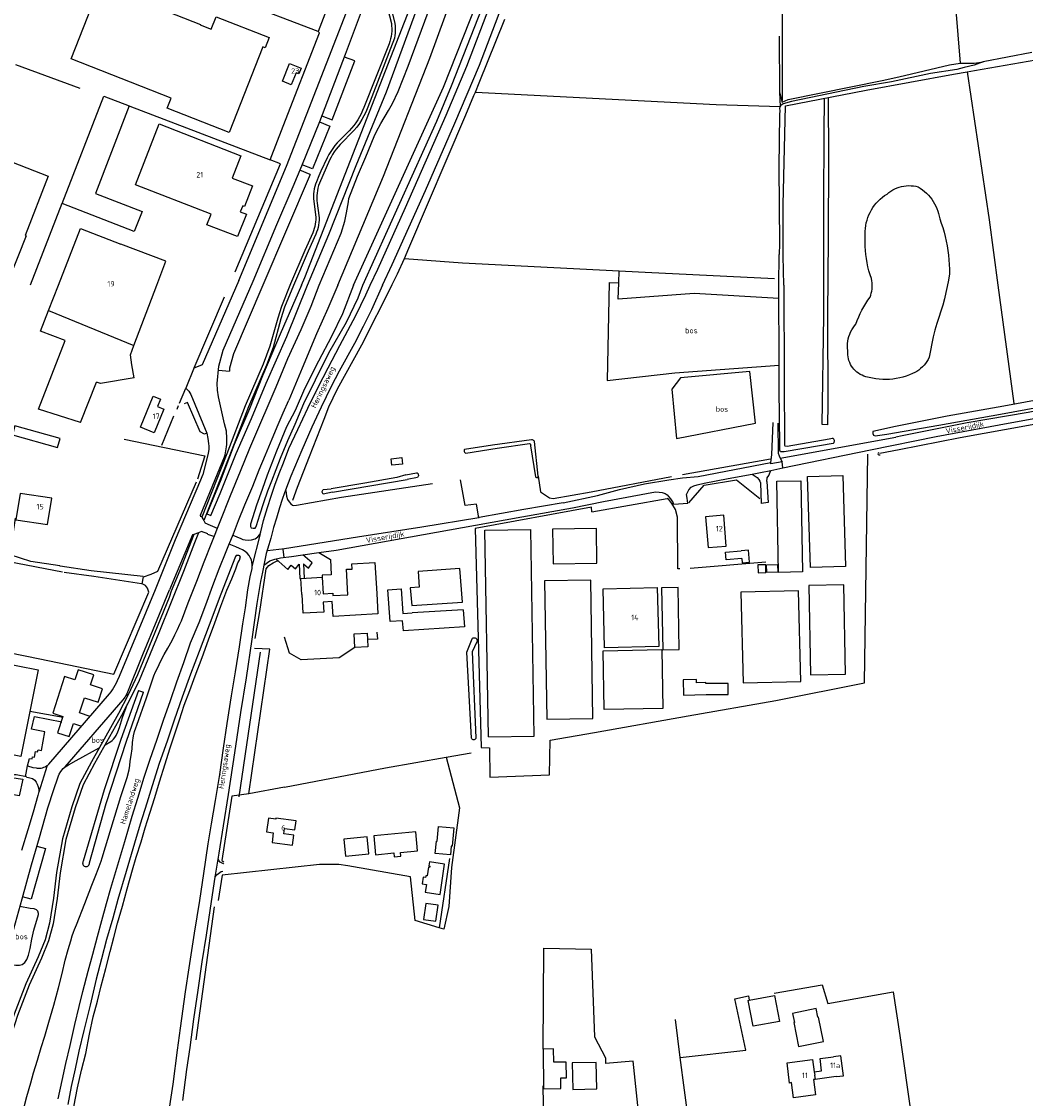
# Model space of a CAD drawing. Header units: metres. Extents: x 226218 to 240385, y 439369 to 449677.
# Tile 305 of 353: x 237454 to 237911, y 445630 to 446120. Entities that reach past the tile are written whole.
import ezdxf

# ---------------------------------------------------------------- set-up
doc = ezdxf.new("R2010")
doc.units = ezdxf.units.M
doc.header["$MEASUREMENT"] = 0
for name, color, linetype in [('BIJGEBOUW', 4, 'Continuous'), ('CULTUURAANDUIDING', 253, 'Continuous'), ('DAKRAND', 4, 'Continuous'), ('DAKRAND-BYG', 4, 'Continuous'), ('FUNKTIEAAND', 253, 'Continuous'), ('HEG', 253, 'Continuous'), ('HEK', 253, 'Continuous'), ('HOOFDGEBOUW', 4, 'Continuous'), ('HOUTWAL', 253, 'Continuous'), ('HUISNUMMER', 253, 'Continuous'), ('INSTEEKSLOOT', 153, 'Continuous'), ('KANTVERH', 253, 'Continuous'), ('KANTWATER', 153, 'Continuous'), ('MIDSLTGREPPEL', 253, 'Continuous'), ('OVLIJNOBJ', 253, 'Continuous'), ('RASTER', 253, 'Continuous'), ('STRAATNAAM', 253, 'Continuous'), ('TUSSENMUUR', 253, 'Continuous')]:
    doc.layers.add(name, color=color, linetype=linetype)
doc.styles.get("Standard").update_dxf_attribs({"font": 'iso.shx'})

msp = doc.modelspace()

# ---------------------------------------------------------------- linework, layer by layer
at = {"layer": 'BIJGEBOUW'}
msp.add_line((237654.44, 445855.68), (237653.27, 445871.04), dxfattribs=at)
for points in [[(237781.6, 445875.53), (237774.53, 445874.91), (237774.22, 445878.45), (237781.29, 445879.07)], [(237653.27, 445871.04), (237634.24, 445869.59), (237634.78, 445862.45), (237630.68, 445862.14), (237631.3, 445854.11)], [(237654.7, 445852.25), (237655.29, 445844.51), (237627.59, 445842.6), (237627.14, 445847.22), (237621.52, 445846.84), (237620.42, 445861.26), (237626.48, 445861.72), (237627.34, 445850.49), (237631.55, 445850.81)]]:
    msp.add_lwpolyline(points, dxfattribs=at)
at = {"layer": 'DAKRAND'}
msp.add_line((237595.43, 445858.7), (237602.28, 445859.1), dxfattribs=at)
for points in [[(237602.28, 445859.1), (237601.61, 445870.66), (237604.19, 445870.77), (237604.1, 445873.08), (237614.55, 445873.69), (237615.37, 445859.7)], [(237615.37, 445859.7), (237615.89, 445850.31), (237595.53, 445849.18), (237595.15, 445855.99)], [(237765.33, 445813.62), (237775.46, 445813.73), (237775.4, 445818.73), (237765.27, 445818.61)]]:
    msp.add_lwpolyline(points, dxfattribs=at)
at = {"layer": 'DAKRAND-BYG'}
for p, q in [((237631.3, 445854.11), (237654.44, 445855.68)), ((237654.7, 445852.25), (237631.55, 445850.81)), ((237605.06, 445841.22), (237611.02, 445841.64)), ((237605.37, 445835.01), (237605.06, 445841.22)), ((237611.02, 445841.64), (237611.2, 445838.7)), ((237784.97, 445674.45), (237796.52, 445676.59))]:
    msp.add_line(p, q, dxfattribs=at)
for points in [[(237449.54, 445931.93), (237470.12, 445926.15), (237471.27, 445930.24), (237450.69, 445936.01), (237449.54, 445931.93)], [(237622.01, 445920.98), (237626.84, 445921.51), (237627.16, 445918.59), (237622.33, 445918.06), (237622.01, 445920.98)], [(237452.99, 445905.22), (237451.13, 445893.23), (237465.57, 445890.99), (237467.43, 445902.98), (237452.99, 445905.22)], [(237781.6, 445875.53), (237781.77, 445873.61), (237785.18, 445873.91), (237784.71, 445879.36), (237781.29, 445879.07)], [(237611.2, 445838.7), (237611.41, 445835.36), (237605.37, 445835.01)], [(237614.9, 445740.72), (237623.2, 445741.53), (237623.37, 445739.7), (237626.43, 445740), (237626.26, 445741.75), (237633.95, 445742.5), (237633.12, 445751.1), (237614.08, 445749.24), (237614.9, 445740.72)], [(237642.06, 445741.34), (237642.56, 445746.93), (237642.9, 445746.9), (237643.5, 445753.54), (237650.56, 445752.91), (237649.81, 445744.6), (237649.27, 445744.65), (237648.92, 445740.73), (237642.06, 445741.34)], [(237601.13, 445739.98), (237611.85, 445741.06), (237611.05, 445748.93), (237600.34, 445747.85), (237601.13, 445739.98)], [(237639.37, 445737.47), (237639.09, 445735.64), (237639.64, 445735.55), (237639.56, 445735.02), (237638.9, 445735.11), (237638.28, 445731.03), (237637.72, 445731.11), (237637.61, 445730.37), (237636.52, 445730.53), (237636.06, 445727.47), (237638.01, 445727.18), (237637.47, 445723.63), (237644.2, 445722.61), (237646.28, 445736.43), (237639.37, 445737.47)], [(237637.7, 445718.52), (237636.62, 445711.28), (237642.27, 445710.43), (237643.35, 445717.68), (237637.7, 445718.52)], [(237796.52, 445676.59), (237798.7, 445664.82), (237786.74, 445662.59), (237784.55, 445674.37), (237784.97, 445674.45)], [(237805.25, 445664.3), (237807.46, 445653.39), (237818.83, 445655.69), (237816.58, 445666.78), (237816.24, 445666.72), (237815.44, 445670.66), (237804.72, 445668.49), (237805.55, 445664.36), (237805.25, 445664.3)], [(237701.76, 445639.1), (237701.66, 445646.34), (237696, 445646.27), (237695.92, 445652.27), (237691.16, 445652.21)], [(237691.16, 445652.21), (237691.38, 445634.16), (237699.25, 445634.25), (237699.19, 445639.07), (237701.76, 445639.1)], [(237704.35, 445645.95), (237704.62, 445633.87), (237715.57, 445634.11), (237715.3, 445646.19), (237704.35, 445645.95)]]:
    msp.add_lwpolyline(points, dxfattribs=at)
at = {"layer": 'HEG'}
for p, q in [((237524.47, 445943.62), (237525.11, 445945.25)), ((237517.55, 445927.19), (237523.06, 445940.51)), ((237853.62, 445658.46), (237858.71, 445622.2))]:
    msp.add_line(p, q, dxfattribs=at)
for points in [[(237695.75, 445902.81), (237712.95, 445905.97), (237749.52, 445912.97)], [(237605.37, 445835.01), (237598.24, 445830.3), (237580.99, 445829.37), (237575.63, 445832.54), (237573.42, 445839.8)], [(237615.46, 445842.07), (237615.7, 445838.83), (237611.2, 445838.7)]]:
    msp.add_lwpolyline(points, dxfattribs=at)
at = {"layer": 'HEK'}
for p, q in [((237450.99, 446100.48), (237480.24, 446089.65)), ((237502.97, 446081.55), (237566.83, 446057.03)), ((237472.01, 446037.13), (237457.59, 446000)), ((237532.33, 445962.44), (237546.08, 445994.67)), ((237525.59, 445946.23), (237528.45, 445953.16)), ((237713.38, 445896.81), (237747.56, 445902.93)), ((237758.07, 445871.16), (237792.61, 445874.12)), ((237690.97, 445635.54), (237691.64, 445602))]:
    msp.add_line(p, q, dxfattribs=at)
for points in [[(237550.87, 446006.15), (237571.55, 446055.23), (237566.83, 446057.03)], [(237280.51, 445797.03), (237287.51, 445812.07), (237290.24, 445817.54), (237303.96, 445846.81), (237310.44, 445860.44), (237335.35, 445855.43), (237383.8, 445845.82), (237461.94, 445829.86), (237495.65, 445822.96), (237511.59, 445860.24), (237511.04, 445862.08), (237510.11, 445863.21), (237508.59, 445864.08), (237509.17, 445867.29), (237512.75, 445868.38), (237515.77, 445869.76), (237533.37, 445910.53)], [(237753.4, 445870.93), (237752.47, 445870.94), (237752.32, 445894.38), (237751.35, 445897.89), (237749.81, 445900.61), (237748.35, 445902.45), (237747.56, 445902.93)], [(237560.11, 445839.17), (237562.12, 445851.43), (237565.06, 445870.83), (237566.33, 445872.37), (237568.2, 445873.61), (237570.08, 445874.46), (237570.36, 445874.56)], [(237710.6, 445601.56), (237736.59, 445604.86), (237732.1, 445646.74), (237719.62, 445645.66)]]:
    msp.add_lwpolyline(points, dxfattribs=at)
at = {"layer": 'HOOFDGEBOUW'}
for p, q in [((237455.35, 446022.67), (237455.74, 446022.52)), ((237519.42, 446010.89), (237498.92, 446018.66)), ((237515.29, 446000), (237519.42, 446010.89)), ((237466.02, 445988.49), (237470.48, 446000)), ((237504.86, 445972.54), (237515.29, 446000)), ((237503.24, 445968.26), (237504.86, 445972.54)), ((237503.95, 445963.77), (237503.24, 445968.26)), ((237504.89, 445957.89), (237503.95, 445963.77)), ((237480.59, 445937.45), (237487.87, 445955.81)), ((237489.65, 445955.24), (237487.87, 445955.81)), ((237504.89, 445957.89), (237489.65, 445955.24)), ((237664.68, 445888.41), (237685.58, 445888.76)), ((237666.21, 445794.35), (237664.68, 445888.41)), ((237687.1, 445794.7), (237685.58, 445888.76)), ((237389.5, 445839.29), (237461.25, 445824.86)), ((237666.21, 445794.35), (237687.1, 445794.7)), ((237824.58, 445639.68), (237815.03, 445638.44))]:
    msp.add_line(p, q, dxfattribs=at)
for points in [[(237595.45, 446188.56), (237585.78, 446163.47), (237576.45, 446139.29), (237595.07, 446132.11), (237588.68, 446115.54), (237551.31, 446129.95), (237513.63, 446144.47), (237521.74, 446165.5), (237529.28, 446185.04), (237544.24, 446223.81)], [(237566.42, 446112.73), (237564.58, 446108.05), (237563.56, 446108.45), (237548.26, 446069.5), (237520, 446080.6), (237521.81, 446085.2), (237476.28, 446103.09), (237489.48, 446136.68), (237535.14, 446118.75), (237535.03, 446118.46), (237539.99, 446116.51), (237542.24, 446122.23), (237566.42, 446112.73)], [(237581.01, 446098.87), (237579.96, 446096.21), (237578.65, 446096.72), (237576.5, 446091.26), (237572.44, 446092.85), (237575.64, 446100.98), (237581.01, 446098.87)], [(237508.54, 446033.47), (237505.02, 446024.4), (237472.18, 446037.13), (237491.16, 446086.12), (237502.75, 446081.62), (237487.29, 446041.7), (237508.54, 446033.47)], [(237393.43, 446046.82), (237403.93, 446073.74), (237465.85, 446049.6), (237455.35, 446022.67)], [(237558.83, 446045.17), (237555.2, 446035.81), (237554.36, 446036.14), (237553.29, 446033.39), (237556.04, 446032.32), (237552.07, 446022.1), (237538.1, 446027.53), (237539.94, 446032.27), (237505.51, 446045.66), (237516.29, 446073.39), (237553.51, 446058.92), (237549.56, 446048.78), (237558.83, 446045.17)], [(237455.74, 446022.52), (237447.96, 446002.55), (237405.66, 446019.05), (237409.32, 446028.44), (237389.4, 446036.21)], [(237470.48, 446000), (237480.47, 446025.81), (237498.92, 446018.66)], [(237480.59, 445937.45), (237461.44, 445943.53), (237473.54, 445974.78), (237462.38, 445979.1), (237466.02, 445988.49)], [(237518.44, 445943.58), (237514, 445932.78), (237507.87, 445935.3), (237513.67, 445949.41), (237517, 445948.04), (237515.64, 445944.74), (237518.44, 445943.58)], [(237808.55, 445910.9), (237809.28, 445869.47), (237798.31, 445869.27), (237797.58, 445910.71), (237808.55, 445910.9)], [(237811.56, 445912.87), (237827.57, 445913.38), (237828.88, 445871.95), (237812.87, 445871.44), (237811.56, 445912.87)], [(237773.35, 445895.29), (237765.08, 445894.6), (237766.25, 445880.58), (237774.51, 445881.26), (237773.35, 445895.29)], [(237695.4, 445888.92), (237695.66, 445873.14), (237715.64, 445873.47), (237715.38, 445889.25), (237695.4, 445888.92)], [(237792.48, 445872.73), (237788.92, 445872.65), (237789, 445869.11), (237792.55, 445869.18), (237792.48, 445872.73)], [(237797.89, 445872.84), (237797.96, 445869.29), (237792.99, 445869.19), (237792.91, 445872.74), (237797.89, 445872.84)], [(237595.15, 445855.99), (237591.04, 445855.76), (237591.3, 445851.19), (237581.95, 445850.67), (237581.48, 445859.23), (237581.32, 445859.22), (237580.91, 445866.53), (237590.6, 445867.07), (237591.02, 445859.48), (237595.37, 445859.72), (237595.43, 445858.7)], [(237692.81, 445802.39), (237713.85, 445802.74), (237712.8, 445865.69), (237691.79, 445865.35), (237692.81, 445802.39)], [(237719.07, 445834.93), (237718.41, 445861.82), (237743.11, 445862.43), (237743.77, 445835.54), (237719.07, 445834.93)], [(237745.58, 445833.98), (237753.07, 445834.12), (237752.56, 445862.34), (237745.05, 445862.2), (237745.58, 445833.98)], [(237828.78, 445822.95), (237828.03, 445863.54), (237812.06, 445863.24), (237812.82, 445822.65), (237828.78, 445822.95)], [(237808.46, 445819.63), (237807.45, 445860.89), (237781.19, 445860.25), (237782.21, 445818.98), (237808.46, 445819.63)], [(237745.61, 445807.29), (237718.92, 445806.82), (237718.44, 445833.59), (237745.14, 445834.07), (237745.61, 445807.29)], [(237461.25, 445824.86), (237453.33, 445785.49), (237381.58, 445799.92)], [(237765.27, 445818.61), (237765.26, 445819.09), (237760.95, 445819.04), (237760.92, 445820.52), (237754.9, 445820.39), (237755.05, 445813.39), (237765.33, 445813.62)], [(237573.07, 445750.2), (237573.41, 445752.7), (237578.14, 445752.07), (237578.69, 445756.21), (237569.48, 445757.43), (237569.41, 445756.87), (237566.08, 445757.31), (237565.26, 445751.1), (237568.3, 445750.7), (237567.71, 445746.25), (237577.08, 445745.01), (237577.68, 445749.58), (237573.07, 445750.2)], [(237815.03, 445638.44), (237814.23, 445638.33), (237815.14, 445631.38), (237805.08, 445630.07), (237804.18, 445636.96), (237803.39, 445636.75), (237802.19, 445645.97), (237813.75, 445647.48), (237814.49, 445641.83), (237814.61, 445641.84)], [(237814.61, 445641.84), (237817.96, 445642.28), (237817.23, 445647.9), (237823.36, 445648.7)], [(237824.58, 445639.68), (237827.83, 445640.11), (237826.65, 445649.13), (237823.36, 445648.7)]]:
    msp.add_lwpolyline(points, dxfattribs=at)
at = {"layer": 'HOUTWAL'}
for p, q in [((237798.5, 446000), (237798.64, 446013.96)), ((237562.32, 445832.99), (237552.56, 445767.03)), ((237648.55, 445738.98), (237643.79, 445707.5)), ((237533.23, 445656.44), (237541.49, 445717.04))]:
    msp.add_line(p, q, dxfattribs=at)
msp.add_lwpolyline([(237868.15, 446250.8), (237876.01, 446162.1), (237880.97, 446101.09)], dxfattribs=at)
at = {"layer": 'INSTEEKSLOOT'}
for p, q in [((237581.09, 446000), (237571.47, 445977.74)), ((237574.45, 445976.71), (237583.83, 446000)), ((237798.63, 445963.6), (237798.5, 446000)), ((237685.44, 445926.93), (237687.68, 445912.77)), ((237688.89, 445913.06), (237687.15, 445928.89)), ((237595.25, 445905.73), (237629.26, 445911.49)), ((237628.66, 445913.71), (237633.54, 445914.64)), ((237633.92, 445912.52), (237629.26, 445911.49)), ((237542.17, 445905.97), (237538.05, 445895.95)), ((237591.05, 445906.94), (237594.68, 445907.34)), ((237609.91, 445909.94), (237594.68, 445907.34)), ((237595.25, 445905.73), (237591.02, 445904.92)), ((237553.16, 445876.31), (237553.17, 445876.21)), ((237506.92, 445815.5), (237509.16, 445814.75)), ((237519.92, 445792.44), (237516.36, 445782.29))]:
    msp.add_line(p, q, dxfattribs=at)
for points in [[(237581.09, 446000), (237582.61, 446003.57), (237630.47, 446126.01), (237648.07, 446175.09), (237661.29, 446212.67), (237663.27, 446218.72)], [(237583.83, 446000), (237593.58, 446023.08), (237606.08, 446054.52), (237619.84, 446088.03), (237654.91, 446183.56), (237666.08, 446217.79)], [(237604.88, 446000), (237645.77, 446090.13), (237663.96, 446136.35), (237685.95, 446211.31)], [(237609.04, 446000), (237642.69, 446074.67), (237649.36, 446090.81), (237667.05, 446135.61), (237681.43, 446181.85), (237689.8, 446210.17)], [(237913.72, 446105.91), (237891.49, 446101.63), (237887.35, 446100.22), (237882.79, 446099.1), (237879.48, 446098.16), (237867.45, 446096.38), (237849.78, 446092.6), (237837.11, 446090.44), (237804.2, 446083.55), (237800.47, 446082.58), (237799.33, 446081.84), (237798.78, 446080.66)], [(237800.76, 446000), (237800.49, 446013.37), (237800.51, 446036.57), (237801.47, 446081.58), (237838.29, 446088.77), (237878.04, 446096.14), (237884.22, 446097.17), (237887.52, 446097.73), (237915.52, 446102.57)], [(237820.94, 446085.39), (237821.15, 446058.05), (237820.93, 446021.43), (237820.68, 445986.54), (237820.77, 445945.74), (237820.66, 445936.43), (237818.24, 445936.52), (237818.94, 445986.03), (237818.95, 446036.95), (237819.05, 446069.3), (237819.2, 446085.04)], [(237798.78, 446080.66), (237798.89, 446079.35), (237798.82, 446077.76), (237798.42, 446053.72), (237798.73, 446018.86), (237798.64, 446013.96)], [(237604.88, 446000), (237599.82, 445986.96), (237594.75, 445976.59), (237588.86, 445965.34), (237582.57, 445952.79), (237578.24, 445942.92), (237574.38, 445935.55)], [(237574.88, 445929.35), (237578.19, 445936.76), (237582.25, 445946.06), (237587.49, 445956.84), (237593.58, 445969.17), (237601.67, 445983.15), (237606.98, 445994.31), (237609.04, 446000)], [(237800.76, 446000), (237800.92, 445957.47), (237800.98, 445927.15), (237801.15, 445926.84), (237802.21, 445926.72), (237821.33, 445930.01), (237822.95, 445930.32)], [(237571.47, 445977.74), (237563.36, 445958.67), (237557.51, 445943.76), (237550.49, 445927.47), (237544.08, 445910.69), (237542.17, 445905.97)], [(237544.06, 445905.13), (237551.34, 445923.38), (237558.42, 445939.28), (237565.1, 445955.36), (237574.45, 445976.71)], [(237823.13, 445927.86), (237816.99, 445926.79), (237800.84, 445924.09), (237799.24, 445924.2), (237798.92, 445924.92), (237798.89, 445926.88), (237798.66, 445952.83), (237798.63, 445963.6)], [(237973.28, 445955.63), (237990.36, 445959.08), (237990.37, 445960.23), (237989.82, 445961.3), (237988.46, 445961.49), (237972.23, 445958.53), (237950.8, 445954.38), (237926.38, 445949.57), (237900.92, 445944.91), (237875.1, 445940.33), (237851.58, 445935.71), (237841.27, 445933.46), (237841.25, 445932.52), (237841.57, 445931.78), (237842.36, 445931.4), (237847.7, 445932.23), (237871.27, 445936.22), (237899.41, 445941.34), (237929.95, 445946.91), (237954.7, 445951.9), (237973.28, 445955.63)], [(237574.38, 445935.55), (237569.79, 445924.37), (237565.55, 445913.51), (237563.24, 445907.04), (237560.71, 445899.87), (237557.92, 445891.24), (237557.94, 445890.14), (237558.26, 445889.55), (237559.16, 445889.32), (237560.01, 445889.34), (237560.4, 445889.9), (237560.68, 445890.66), (237562.17, 445895.5), (237564.04, 445901.05), (237565.77, 445906.35), (237567.61, 445910.95), (237571.62, 445921.31), (237574.88, 445929.35)], [(237685.81, 445929.55), (237668.05, 445927.11), (237655.4, 445925.23)], [(237655.94, 445923.59), (237670.24, 445925.74), (237685.02, 445927.87)], [(237685.02, 445927.87), (237685.22, 445927.76), (237685.37, 445927.59), (237685.46, 445927.38), (237685.49, 445927.15), (237685.44, 445926.93)], [(237687.15, 445928.89), (237687.01, 445929.11), (237686.82, 445929.3), (237686.6, 445929.45), (237686.34, 445929.54), (237686.08, 445929.58), (237685.81, 445929.55)], [(237823.13, 445927.86), (237823.38, 445928.08), (237823.58, 445928.34), (237823.71, 445928.65), (237823.76, 445928.98), (237823.74, 445929.31), (237823.64, 445929.63), (237823.46, 445929.91), (237823.23, 445930.15), (237822.95, 445930.32)], [(237655.4, 445925.23), (237655.27, 445925.01), (237655.2, 445924.77), (237655.18, 445924.52), (237655.23, 445924.27), (237655.34, 445924.04), (237655.51, 445923.84), (237655.71, 445923.69), (237655.94, 445923.59)], [(237844.03, 445923.75), (237843.66, 445923.57), (237843.6, 445923.16), (237843.69, 445922.89), (237844.01, 445922.75), (237844.63, 445922.81)], [(237628.66, 445913.71), (237624.57, 445912.51), (237609.91, 445909.94)], [(237633.54, 445914.64), (237633.8, 445914.52), (237634.03, 445914.34), (237634.21, 445914.1), (237634.33, 445913.84), (237634.38, 445913.55), (237634.37, 445913.26), (237634.28, 445912.98), (237634.13, 445912.73), (237633.92, 445912.52)], [(237687.68, 445912.77), (237687.78, 445912.59), (237687.93, 445912.46), (237688.11, 445912.38), (237688.31, 445912.36), (237688.51, 445912.41), (237688.68, 445912.51), (237688.81, 445912.67), (237688.88, 445912.86), (237688.89, 445913.06)], [(237591.02, 445904.92), (237590.81, 445905.16), (237590.66, 445905.45), (237590.58, 445905.77), (237590.59, 445906.1), (237590.67, 445906.42), (237590.83, 445906.7), (237591.05, 445906.94)], [(237538.05, 445895.95), (237539.83, 445895.19), (237544.06, 445905.13)], [(237514.32, 445766.82), (237516.5, 445773.93), (237519.11, 445782.05), (237521.15, 445788.86), (237523.35, 445795.33), (237525.64, 445802.09), (237527.79, 445808.8), (237530.23, 445815.47), (237532.77, 445822.19), (237535.88, 445830.48), (237538.79, 445838.61), (237541.61, 445846.24), (237544.48, 445853.92), (237547.12, 445861.09), (237549.4, 445866.25), (237551.19, 445870.85), (237552.18, 445873.63), (237552.9, 445874.85), (237553.17, 445875.86), (237553.16, 445876.31), (237553.1, 445876.76), (237552.55, 445876.99), (237551.9, 445876.98), (237551.35, 445876.91), (237551.06, 445876.41), (237544.41, 445859.37), (237539.04, 445845.27), (237534.56, 445833.3), (237530.61, 445822.89), (237526.75, 445812.43), (237523.14, 445802.03), (237519.92, 445792.44)], [(237658.57, 445793.74), (237656.46, 445832.98), (237658.82, 445839.07)], [(237658.82, 445839.07), (237659.05, 445839.26), (237659.31, 445839.4), (237659.61, 445839.47), (237659.91, 445839.47), (237660.2, 445839.41), (237660.47, 445839.28), (237660.71, 445839.09), (237660.89, 445838.86), (237661.02, 445838.58), (237661.08, 445838.29), (237661.08, 445837.99), (237661.01, 445837.7)], [(237661.01, 445837.7), (237658.89, 445833.08), (237660.51, 445793.93)], [(237506.92, 445815.5), (237498.93, 445793.17), (237491.35, 445770.2), (237481.73, 445737.71)], [(237484.64, 445736.99), (237492.22, 445763.97), (237501.52, 445792.43), (237509.16, 445814.75)], [(237660.51, 445793.93), (237660.47, 445793.68), (237660.36, 445793.45), (237660.2, 445793.25), (237659.99, 445793.1), (237659.75, 445793.01), (237659.5, 445792.98), (237659.24, 445793.02), (237659.01, 445793.13), (237658.81, 445793.29), (237658.66, 445793.5), (237658.57, 445793.74)], [(237516.36, 445782.29), (237513.14, 445772.15), (237510.73, 445764.23), (237507.7, 445754.59), (237505.06, 445745.92), (237501.31, 445733.11), (237497.56, 445720.3), (237495.26, 445711.83), (237492.39, 445702.05), (237490.09, 445693.33), (237487.71, 445684.06), (237484.94, 445672.23), (237482.01, 445660.74), (237479.78, 445651.27), (237478.02, 445643.22), (237476.31, 445635.22), (237474.7, 445627.02)], [(237479.23, 445634.54), (237480.99, 445642.59), (237482.91, 445650.25), (237484.6, 445659.05), (237486.36, 445666.9), (237488.25, 445674.11), (237489.93, 445681.06), (237492.05, 445688.92), (237494.07, 445696.58), (237495.72, 445703.03), (237497.31, 445709.53), (237499.58, 445717.29), (237501.8, 445725.16), (237504.24, 445733.78), (237505.91, 445739.53), (237508.19, 445746.64), (237510, 445752.94), (237512.04, 445759.6), (237514.32, 445766.82)], [(237481.73, 445737.71), (237481.61, 445737.48), (237481.53, 445737.22), (237481.5, 445736.97)], [(237481.5, 445736.97), (237481.51, 445736.62), (237481.6, 445736.29), (237481.77, 445735.99), (237481.99, 445735.73), (237482.26, 445735.52), (237482.57, 445735.38), (237482.91, 445735.3), (237483.25, 445735.31), (237483.59, 445735.38), (237483.9, 445735.53), (237484.17, 445735.74), (237484.39, 445736.01), (237484.54, 445736.31), (237484.63, 445736.65), (237484.64, 445736.99)], [(237477.53, 445625.98), (237479.23, 445634.54)]]:
    msp.add_lwpolyline(points, dxfattribs=at)
at = {"layer": 'KANTVERH'}
for p, q in [((237621.5, 446127.72), (237623.59, 446119.1)), ((237620.32, 446126.11), (237622.04, 446119.2)), ((237620.99, 446109.81), (237609.59, 446080.91)), ((237595.1, 446075.23), (237605.35, 446102.07)), ((237605.35, 446102.07), (237600.68, 446103.85)), ((237589.34, 446074.31), (237593.98, 446072.44)), ((237590.42, 446077.11), (237595.1, 446075.23)), ((237593.98, 446072.44), (237586.14, 446052.96)), ((237602.86, 446070.34), (237597.33, 446064.84)), ((237586.14, 446052.96), (237581.5, 446054.83)), ((237593.92, 446056.97), (237589.32, 446046.41)), ((237585.09, 446050.36), (237563.57, 446000)), ((237585.13, 446050.46), (237580.45, 446052.34)), ((237586.72, 446038.25), (237587.61, 446030.84)), ((237588.26, 446037.38), (237589.1, 446031.76)), ((237563.57, 446000), (237550.2, 445968.72)), ((237550.2, 445968.72), (237548.43, 445962.21)), ((237532.22, 445962.48), (237528.45, 445953.16)), ((237532.33, 445962.44), (237532.22, 445962.48)), ((237543.33, 445961.31), (237548.31, 445960.85)), ((237548.43, 445962.21), (237548.31, 445960.85)), ((237546.95, 445933.48), (237546.01, 445936.87)), ((237799.12, 445921.27), (237851.73, 445930.87)), ((237535.17, 445895.3), (237546.07, 445921.88)), ((237799.12, 445921.27), (237800.03, 445919.63)), ((237800.03, 445919.63), (237794.76, 445918.64)), ((237794.76, 445918.64), (237794.83, 445919.29)), ((237535.17, 445895.3), (237535.01, 445894.89)), ((237536.69, 445892.85), (237537.29, 445891.65)), ((237539.71, 445890.59), (237537.29, 445891.65)), ((237531.44, 445886.31), (237521.1, 445861.28)), ((237535.65, 445887.89), (237534.2, 445887.26)), ((237538.42, 445886.73), (237535.65, 445887.89)), ((237538.39, 445886.66), (237541.53, 445885.64)), ((237542.89, 445889.23), (237539.71, 445890.6)), ((237558.68, 445871.93), (237562.54, 445886.87)), ((237572.57, 445879.83), (237573.09, 445875.99)), ((237582.04, 445873.19), (237582.38, 445866.61)), ((237466.11, 445781.99), (237493.67, 445813.9)), ((237473.49, 445780.73), (237499.93, 445811.17)), ((237457.47, 445806.07), (237472.7, 445803.29)), ((237461.63, 445769.41), (237465.49, 445781.44)), ((237460.7, 445744.68), (237464.58, 445743.59)), ((237464.58, 445743.59), (237458.07, 445720.49)), ((237458.07, 445720.49), (237454.17, 445721.59))]:
    msp.add_line(p, q, dxfattribs=at)
for points in [[(237559.08, 446001.78), (237569.95, 446027.57), (237577.32, 446044.95), (237581.32, 446054.38), (237589.42, 446074.51), (237601.18, 446105.17), (237621.17, 446158.78), (237634.42, 446196.56), (237641.69, 446218.27), (237642.7, 446220.81), (237646.18, 446231.52), (237652.72, 446251.92), (237658.5, 446269.36), (237662.72, 446282.04), (237665.2, 446289.82), (237669.24, 446303.1)], [(237618.05, 446000), (237622.44, 446009.39), (237637.67, 446043.04), (237650.89, 446073.76), (237662.13, 446100.15), (237670.74, 446122.42), (237673.46, 446130.04), (237684, 446161.59), (237691.95, 446188.2), (237697.23, 446207), (237699.46, 446214.1), (237700.42, 446217.87), (237701.95, 446219.68), (237703.43, 446220.98), (237704.44, 446221.51), (237705.55, 446222.05), (237707.05, 446222.54), (237708.32, 446222.54), (237711.17, 446223.1), (237717.29, 446223.95), (237717.88, 446223.66), (237721.09, 446223.2), (237726.2, 446223.86)], [(237597.64, 446000), (237618.52, 446049.6), (237639.57, 446103.32), (237663.34, 446168.78)], [(237589.16, 446000), (237599.21, 446023.66), (237600.86, 446029.15), (237601.61, 446033.01), (237602.54, 446038.01), (237602.75, 446039.4), (237606.67, 446049.66), (237610.36, 446058.39), (237614.19, 446067.67), (237615.23, 446070.02), (237617.29, 446073.63), (237620.81, 446079.5), (237622.54, 446082.74), (237625.08, 446088.16), (237629.76, 446099.76), (237647.96, 446149.02)], [(237552.66, 446002.1), (237574.3, 446054.22), (237601.56, 446124.25), (237601.04, 446124.76), (237597.71, 446127.96), (237597.05, 446128.83), (237595.96, 446130.67), (237595.07, 446132.14)], [(237612.45, 446000), (237615.94, 446007.24), (237628.45, 446035.38), (237646.97, 446077.45), (237656.4, 446099.67), (237667.21, 446127.96)], [(237622.04, 446119.2), (237622.18, 446118.02), (237622.25, 446116.82), (237622.24, 446115.63), (237622.14, 446114.44), (237621.97, 446113.25), (237621.72, 446112.08), (237621.39, 446110.93), (237620.99, 446109.81)], [(237623.59, 446119.1), (237623.71, 446118.01), (237623.77, 446116.91), (237623.77, 446115.8), (237623.71, 446114.7), (237623.59, 446113.6), (237623.41, 446112.51)], [(237566.83, 446057.03), (237572.86, 446072.33), (237589.4, 446114.83), (237588.66, 446115.46)], [(237623.41, 446112.51), (237611.33, 446080.98), (237610.39, 446078.77), (237608.61, 446075.43), (237607.57, 446073.6), (237606.35, 446071.96), (237604.99, 446070.39), (237598.71, 446064.07)], [(237609.59, 446080.91), (237608.98, 446079.46), (237608.31, 446078.03), (237607.56, 446076.64), (237606.75, 446075.29), (237605.87, 446073.98), (237604.92, 446072.72), (237603.92, 446071.51), (237602.86, 446070.34)], [(237597.33, 446064.84), (237596.3, 446063.55), (237595.33, 446062.21), (237594.42, 446060.84), (237593.57, 446059.42), (237592.78, 446057.97)], [(237598.71, 446064.07), (237597.78, 446062.98), (237596.91, 446061.85), (237596.08, 446060.68), (237595.31, 446059.47), (237594.59, 446058.24), (237593.92, 446056.97)], [(237592.78, 446057.97), (237589.96, 446051.91), (237589.05, 446049.78), (237587.94, 446047)], [(237587.94, 446047), (237587.54, 446045.96), (237587.2, 446044.9), (237586.93, 446043.81), (237586.74, 446042.71), (237586.62, 446041.6), (237586.58, 446040.48), (237586.61, 446039.36), (237586.72, 446038.25)], [(237589.32, 446046.41), (237588.95, 446045.33), (237588.64, 446044.22), (237588.41, 446043.1), (237588.24, 446041.96), (237588.14, 446040.82), (237588.11, 446039.67), (237588.15, 446038.52), (237588.26, 446037.38)], [(237587.61, 446030.84), (237587.6, 446029.82), (237587.53, 446028.8), (237587.39, 446027.78), (237587.19, 446026.77), (237586.93, 446025.78), (237586.61, 446024.81), (237586.23, 446023.86)], [(237589.1, 446031.76), (237589.16, 446030.66), (237589.14, 446029.56), (237589.06, 446028.47), (237588.91, 446027.38), (237588.68, 446026.3), (237588.39, 446025.24), (237588.04, 446024.2), (237587.61, 446023.19)], [(237586.23, 446023.86), (237582.65, 446015.83), (237576.15, 446000.61), (237571.98, 445990.31), (237570.3, 445984.99), (237566.79, 445972.18), (237563.72, 445964.03), (237555.53, 445945.06), (237547.07, 445923.17), (237535.83, 445894.37)], [(237587.61, 446023.19), (237584.1, 446015.48), (237577.44, 445999.93), (237573.43, 445989.94), (237571.79, 445984.72), (237568.23, 445971.61), (237565.15, 445963.66), (237557.06, 445944.66), (237548.38, 445922.29), (237536.69, 445892.85)], [(237552.66, 446002.1), (237535.97, 445963.77), (237532.64, 445962.33), (237532.33, 445962.44)], [(237546.01, 445936.87), (237543.33, 445949.17), (237542.96, 445952.16), (237542.76, 445955.18), (237543.5, 445963.1), (237545.46, 445970.36), (237559.08, 446001.78)], [(237574.94, 445966.56), (237580.95, 445979.77), (237585.54, 445990.46), (237589.16, 446000)], [(237597.64, 446000), (237593.12, 445989.41), (237587.96, 445977.85), (237581.38, 445962.22), (237575.35, 445947.64)], [(237575.42, 445925.61), (237579.47, 445934.28), (237584.06, 445943.99), (237588.7, 445953.56), (237593.29, 445962.41), (237598.6, 445972.47), (237605.89, 445986.21), (237610.4, 445995.6), (237612.45, 446000)], [(237618.05, 446000), (237613.04, 445988.78), (237609.23, 445981.12), (237605.2, 445973.49), (237598.31, 445960.8), (237594.62, 445953.89), (237590.02, 445944.54), (237585.78, 445935.43), (237581.33, 445924.86), (237576.22, 445913.11)], [(237557.69, 445925.84), (237562.57, 445937.47), (237565.99, 445945.22), (237569.54, 445953.76), (237574.94, 445966.56)], [(237800.28, 445916.88), (237840.16, 445925.06), (237870.03, 445931.04), (237898.82, 445936.43), (237930.34, 445942.14), (237960.1, 445948.09), (237965.14, 445949.08), (237989.56, 445953.85), (238000, 445955.79)], [(238000, 445958.83), (237994.5, 445957.9), (237969.02, 445953.51), (237941.23, 445947.68), (237911.95, 445942.11), (237884.21, 445937.27), (237854.57, 445931.49), (237851.73, 445930.87)], [(237528.45, 445953.16), (237529.8, 445951.8), (237530.7, 445950.23), (237538.02, 445932.57), (237536.98, 445932.12), (237534.93, 445933.28), (237529.3, 445946.62), (237527.73, 445945.98)], [(237490.17, 445710.81), (237492.39, 445718.52), (237494.38, 445725.53), (237500.63, 445746.71), (237504.06, 445758.31), (237506.62, 445766.43), (237509.55, 445775.97), (237512.2, 445784.14), (237515.2, 445792.88), (237518.34, 445801.97), (237521.48, 445810.96), (237524.43, 445819.49), (237527.53, 445828.17), (237530.67, 445837.11), (237534.5, 445846.47), (237537.51, 445854.45), (237540.76, 445863.24), (237543.58, 445870.87), (237546.8, 445878.71), (237548.03, 445881.74), (237550.11, 445886.8), (237552.52, 445892.92), (237555.4, 445900.05), (237558.95, 445908.54), (237561.88, 445915.87), (237564.82, 445922.8), (237567.85, 445930.04), (237570.5, 445936.56), (237572.83, 445941.92), (237575.35, 445947.64)], [(237794.83, 445919.29), (237795.23, 445922.83), (237795.84, 445937.52)], [(237798.05, 445937.21), (237798.22, 445923.52), (237798.55, 445922.28), (237799.12, 445921.27)], [(237538.02, 445932.57), (237538.56, 445930.13), (237538.82, 445927.93), (237538.94, 445926.71), (237538.92, 445925.17), (237538.69, 445923.45), (237536.26, 445913.64)], [(237547.13, 445931.46), (237547.06, 445932.47), (237546.95, 445933.48)], [(237547.16, 445929.44), (237547.16, 445930.45), (237547.13, 445931.46)], [(237498.94, 445767.2), (237501.74, 445775.88), (237502.61, 445779.31), (237502.91, 445781.27), (237503.17, 445783.23), (237503.65, 445785.94), (237504.03, 445788.91), (237504.16, 445791.86), (237504.69, 445794.88), (237505.14, 445796.84), (237505.75, 445798.51), (237506.13, 445799.62), (237510.58, 445812.2), (237513.95, 445822.14), (237514.66, 445823.91), (237515.71, 445825.99), (237517, 445828.72), (237518.67, 445831.92), (237520.31, 445834.81), (237522.18, 445838.26), (237523.42, 445840.79), (237524.61, 445843.23), (237525.71, 445845.66), (237526.57, 445847.18), (237529.58, 445855.41), (237533.45, 445865.32), (237536.85, 445874.01), (237540.29, 445882.81), (237544.17, 445892.42), (237548.84, 445904.24), (237553.43, 445915.32), (237557.69, 445925.84)], [(237546.84, 445925.45), (237546.97, 445926.47), (237547.07, 445927.5)], [(237547.07, 445927.5), (237547.13, 445928.47), (237547.16, 445929.44)], [(237549.88, 445886.19), (237553.52, 445884.68), (237554.43, 445884.2), (237555.53, 445884.03), (237556.79, 445883.96), (237558.34, 445884.04), (237560.03, 445884.58), (237561.26, 445885.36), (237562.24, 445886.44), (237562.66, 445887.7), (237563.88, 445892.94), (237565.65, 445898.74), (237567.27, 445903.98), (237569.01, 445908.93), (237571.03, 445914.34), (237572.97, 445919.19), (237575.42, 445925.61)], [(237546.07, 445921.88), (237546.31, 445922.76), (237546.51, 445923.65)], [(237546.51, 445923.65), (237546.69, 445924.55), (237546.84, 445925.45)], [(237700.25, 445900.86), (237715.84, 445904.21), (237725.87, 445907.03), (237737.34, 445909.61), (237748.42, 445911.4), (237754.59, 445912.28), (237761.74, 445912.97), (237794.83, 445919.29)], [(237756.5, 445904.7), (237757.5, 445906.83), (237758.52, 445908.12), (237759.81, 445908.58), (237761.29, 445909.07), (237764.41, 445909.91), (237775.39, 445911.99), (237786.39, 445914.01), (237790.09, 445914.69), (237794.77, 445915.7), (237800.28, 445916.88), (237800.03, 445919.63)], [(237793.06, 445910.61), (237793.22, 445912.29), (237793.86, 445913.38), (237794.77, 445915.7)], [(237497.32, 445820.08), (237498.28, 445822.07), (237506.52, 445841.69), (237514.71, 445861.52), (237523.83, 445884.17), (237535.35, 445911.38), (237536.26, 445913.64)], [(237576.22, 445913.11), (237575.04, 445909.93), (237573.45, 445905.48), (237572.27, 445902.4), (237571.06, 445898.62), (237569.82, 445893.98), (237568.32, 445889.69), (237567.13, 445884.9), (237566.25, 445881.78), (237565.1, 445877.79), (237564.23, 445874.02), (237563.39, 445869.34), (237562.5, 445865.06), (237560.83, 445855.01), (237558.52, 445838.83), (237555.93, 445821.29), (237553.36, 445805.46), (237550.64, 445787.07), (237547.69, 445768.17), (237545.42, 445753.89), (237543.52, 445741.38), (237541.73, 445730.57), (237540.04, 445719.41), (237537.7, 445704.13), (237535.79, 445692.02), (237533.89, 445679.11), (237532.01, 445665.84), (237530.26, 445652.93), (237528.85, 445642.93), (237526.98, 445628.87)], [(237661.93, 445894.14), (237660.82, 445900.24), (237655.59, 445899.65), (237653.54, 445911.41)], [(237786.39, 445914.01), (237788.57, 445912.37), (237789.41, 445911.49), (237789.88, 445910.78), (237790.06, 445910.07), (237790.42, 445900.6)], [(237573.97, 445906.6), (237574.29, 445903.95), (237574.82, 445902.46), (237575.5, 445901.33), (237576.32, 445900.45), (237577.09, 445899.91), (237577.49, 445899.77), (237578.79, 445899.8)], [(237578.79, 445899.8), (237599.35, 445903.46), (237640.82, 445909.72)], [(237793.06, 445910.61), (237793.67, 445901.03), (237790.42, 445900.6)], [(237576.59, 445876.47), (237581.71, 445877.21), (237589.1, 445878.29), (237596.92, 445879.43), (237660.3, 445890.76), (237681.45, 445894.58), (237704.54, 445898.65), (237718.68, 445901.59), (237742.34, 445905.85), (237743.93, 445905.8), (237745.27, 445905.59), (237746.66, 445905.2), (237747.62, 445904.6), (237749.1, 445902.72), (237750.33, 445900.85)], [(237757.03, 445900.56), (237756.78, 445903.05), (237756.5, 445904.7)], [(237700.25, 445900.86), (237682.41, 445897.82), (237662, 445894.16), (237661.93, 445894.14), (237635.87, 445889.82), (237606.64, 445885.34), (237573.45, 445879.93), (237565.62, 445879.01)], [(237757.03, 445900.56), (237750.73, 445900.15), (237750.33, 445900.85)], [(237509.02, 445867.34), (237485.42, 445869.98), (237471.24, 445872.14), (237471.09, 445872.17), (237457.88, 445874.23), (237448.49, 445877.26), (237450.89, 445893.99)], [(237535.01, 445894.89), (237535.61, 445894.69), (237535.83, 445894.37), (237536.69, 445892.85)], [(237534.2, 445887.26), (237532.47, 445882.68), (237527.42, 445869.61), (237516.15, 445841.72), (237507.2, 445820.01)], [(237532.13, 445886.46), (237530.75, 445883.08), (237525.72, 445870.13), (237521.82, 445860.65)], [(237534.2, 445887.26), (237532.13, 445886.46), (237531.44, 445886.31)], [(237526.1, 445661.79), (237528.26, 445678.27), (237530.05, 445689.28), (237532.42, 445705.06), (237534.82, 445719.84), (237536.63, 445732.1), (237538.71, 445745.62), (237540.2, 445754.72), (237541.95, 445765.43), (237543.92, 445777.19), (237545.68, 445789.25), (237547.32, 445800.51), (237549.22, 445813.02), (237551.06, 445823.98), (237552.84, 445835.39), (237554.44, 445845.84), (237555.57, 445853.18), (237556.73, 445861.32), (237557.84, 445867.16), (237558.65, 445871.08), (237558.68, 445871.93), (237558.71, 445872.78), (237558.58, 445873.83), (237558.3, 445874.93), (237557.83, 445875.97), (237557.3, 445876.96), (237556.43, 445877.94), (237555.56, 445878.77), (237554.29, 445879.44), (237552.87, 445880.16), (237551.2, 445880.82), (237548.17, 445882.05)], [(237432.23, 445880.59), (237447.91, 445874.14), (237472.36, 445869.52), (237472.4, 445869.51)], [(237563.96, 445872.52), (237566.73, 445874.48), (237569.01, 445875.28), (237571.65, 445875.8), (237576.59, 445876.47)], [(237582.04, 445873.19), (237584.3, 445871.23), (237585.93, 445873.63), (237581.71, 445877.21)], [(237589.1, 445878.29), (237594.3, 445875.06), (237594.66, 445868.1), (237590.54, 445868.03), (237590.6, 445867.07)], [(237569.45, 445875.37), (237574.87, 445870.55), (237576.42, 445872.48), (237578.39, 445870.92), (237580.01, 445872.97)], [(237580.01, 445872.97), (237580.35, 445866.5), (237580.91, 445866.53)], [(237473.09, 445869.41), (237486.58, 445867.5), (237508.34, 445864.17)], [(237521.82, 445860.65), (237520.89, 445857.87), (237506.42, 445822.67), (237502.29, 445813.53), (237497.84, 445804.93), (237485.46, 445782.94), (237480.27, 445773.18), (237476.53, 445762.58), (237472.27, 445748.01), (237469.6, 445732.69), (237468.24, 445720.99), (237466.48, 445709.54), (237464.46, 445702.01), (237461.27, 445694.2), (237455.67, 445681.87), (237450.3, 445668.06), (237447.63, 445659.81), (237446.95, 445650.6), (237446.63, 445643.39), (237445.06, 445636.02), (237441.8, 445625.23), (237438.16, 445614.78), (237432.76, 445605.2), (237426.74, 445597.26)], [(237499.93, 445811.17), (237500.54, 445811.94), (237500.9, 445812.44), (237501.23, 445813), (237501.77, 445814.18), (237508.96, 445831.79), (237515.49, 445847.72), (237521.1, 445861.28)], [(237484.85, 445803.7), (237480.07, 445805.26), (237482.38, 445812.18), (237488.49, 445810.22), (237490.49, 445816.26), (237485.05, 445818.02), (237486.57, 445822.61), (237479.44, 445824.9), (237477.96, 445820.37), (237473.3, 445821.88), (237467.91, 445805.22), (237472.53, 445803.66), (237470.12, 445796.21), (237475.31, 445794.53), (237477.27, 445800.43), (237480.99, 445799.28)], [(237507.2, 445820.01), (237503.73, 445812.84), (237499.25, 445804.17), (237486.88, 445782.18), (237481.74, 445772.53), (237478.05, 445762.09), (237473.83, 445747.64), (237471.19, 445732.46), (237469.83, 445720.78), (237468.04, 445709.21), (237465.98, 445701.5), (237462.75, 445693.58), (237457.15, 445681.26), (237451.8, 445667.52), (237449.21, 445659.5), (237448.55, 445650.48), (237448.22, 445643.18), (237446.61, 445635.61), (237443.33, 445624.74), (237439.62, 445614.12), (237434.1, 445604.32), (237427.84, 445596.07)], [(237493.67, 445813.9), (237494.41, 445814.85), (237495.1, 445815.83), (237495.74, 445816.85), (237496.33, 445817.9), (237496.86, 445818.98), (237497.34, 445820.09)], [(237455.43, 445776.22), (237456.45, 445781.11), (237457.36, 445784.58), (237458.57, 445784.41), (237458.6, 445785.22), (237459.55, 445785.19), (237460, 445787.65), (237461, 445787.48), (237461.28, 445788.43), (237462.79, 445788.22), (237464.24, 445796.62), (237458.25, 445797.83), (237459.51, 445803.66), (237472.05, 445801.25)], [(237455.86, 445776.14), (237451.23, 445777.03), (237450.43, 445777.06), (237449.89, 445776.95), (237449.44, 445776.58), (237449.15, 445776.13), (237449.16, 445775.88), (237454.23, 445775.15), (237452.57, 445767.49), (237447.73, 445768.48), (237445.76, 445765.13), (237418.95, 445770.4), (237388.86, 445776.39), (237389.58, 445779.76)], [(237449.47, 445704.18), (237453.89, 445720.56), (237458.22, 445736.08), (237461.83, 445748.59), (237465.71, 445762.1), (237468.42, 445770.48), (237470.13, 445775.67), (237470.54, 445776.7), (237470.86, 445777.35), (237471.57, 445778.56), (237472.61, 445779.97), (237473.49, 445780.73)], [(237456.45, 445781.11), (237458.81, 445780.46), (237460.56, 445780.21)], [(237460.57, 445780.18), (237461.24, 445780.11), (237461.92, 445780.1), (237462.58, 445780.17), (237463.24, 445780.31), (237463.89, 445780.52), (237464.5, 445780.79), (237465.08, 445781.13), (237465.62, 445781.54), (237466.11, 445781.99)], [(237455.96, 445776.09), (237456.12, 445776.04), (237456.77, 445775.91), (237457.48, 445775.72), (237458.73, 445775.4), (237459.71, 445774.58), (237460.28, 445773.79), (237460.85, 445772.8), (237461.28, 445771.66), (237461.55, 445770.61), (237461.58, 445769.46), (237461.17, 445767.75), (237458.95, 445760.04), (237456.54, 445751.97), (237453.66, 445742.58)], [(237466.1, 445664.47), (237468.31, 445672.23), (237470.43, 445680.09), (237472.13, 445686.64), (237473.58, 445692.64), (237474.97, 445697.58), (237476.12, 445701.56), (237476.72, 445703.73), (237477.29, 445705.39), (237477.86, 445706.66), (237478.66, 445708.78), (237482.53, 445718.54), (237485.73, 445726.83), (237487.53, 445731.48), (237488.61, 445734.21), (237489.93, 445737.84), (237490.39, 445739.36), (237494.53, 445752.78), (237498.94, 445767.2)], [(237545.83, 445736.66), (237545.58, 445736.63), (237544.14, 445737.31), (237543.56, 445738.12), (237543.13, 445739)], [(237541.71, 445730.48), (237542.69, 445731.77), (237544.6, 445733.03), (237545.28, 445733.23)], [(237470.33, 445629.62), (237472.24, 445637.97), (237473.9, 445645.72), (237475.76, 445653.88), (237477.99, 445663.45), (237479.94, 445671.61), (237481.63, 445678.51), (237484.02, 445687.63), (237486.13, 445695.44), (237488.24, 445703.55), (237490.17, 445710.81)], [(237452.99, 445617.64), (237453.94, 445621.96), (237454.98, 445626.55), (237456.09, 445630.58), (237457.94, 445636.93), (237459.19, 445641.42), (237461, 445647.12), (237462.66, 445653.02), (237464.24, 445658.16), (237466.1, 445664.47)], [(237510.22, 445414.48), (237510.32, 445417.13), (237510.34, 445424.32), (237510.61, 445433.94), (237511, 445447.22), (237511.38, 445458.24), (237511.79, 445468.52), (237512.09, 445480.89), (237512.19, 445491.46), (237512.59, 445502.04), (237513.71, 445532.66), (237513.89, 445552.44), (237514.54, 445566.98), (237514.96, 445572.6), (237515.1, 445577.01), (237515.57, 445582.83), (237515.86, 445587.34), (237516.61, 445593.62), (237518.08, 445603.27), (237520.2, 445619.34), (237522.75, 445636.33), (237524.68, 445651.7), (237526.1, 445661.79)]]:
    msp.add_lwpolyline(points, dxfattribs=at)
at = {"layer": 'KANTWATER'}
for points in [[(237847.71, 446041.46), (237848.54, 446042.16), (237849.41, 446042.79), (237850.33, 446043.36), (237851.29, 446043.87), (237852.29, 446044.3), (237853.31, 446044.66), (237854.35, 446044.95), (237855.42, 446045.15), (237856.49, 446045.28), (237857.57, 446045.33), (237858.65, 446045.3), (237859.73, 446045.2), (237860.8, 446045.01), (237861.85, 446044.75)], [(237861.85, 446044.75), (237862.88, 446044.11), (237863.87, 446043.41), (237864.82, 446042.66), (237865.72, 446041.85), (237866.57, 446040.98), (237867.36, 446040.07), (237868.1, 446039.11), (237868.78, 446038.1), (237869.4, 446037.06), (237869.95, 446035.98), (237870.44, 446034.88), (237870.86, 446033.74), (237871.21, 446032.58), (237871.49, 446031.4), (237871.7, 446030.21)], [(237837.82, 446023.3), (237837.82, 446024.58), (237837.9, 446025.85), (237838.06, 446027.11), (237838.3, 446028.36), (237838.62, 446029.6), (237839.01, 446030.81), (237839.48, 446032), (237840.02, 446033.15), (237840.63, 446034.27), (237841.3, 446035.35), (237842.05, 446036.38), (237842.85, 446037.37), (237843.72, 446038.3), (237844.64, 446039.18), (237845.62, 446040), (237846.64, 446040.76), (237847.71, 446041.46)], [(237871.7, 446030.21), (237872.43, 446028.21), (237873.1, 446026.19), (237873.7, 446024.15), (237874.23, 446022.09), (237874.71, 446020.02), (237875.11, 446017.93), (237875.45, 446015.83), (237875.73, 446013.72), (237875.93, 446011.6), (237876.07, 446009.47), (237876.14, 446007.35), (237876.15, 446005.22)], [(237840.58, 446002.98), (237839.99, 446004.77), (237839.47, 446006.57), (237839.02, 446008.39), (237838.63, 446010.23), (237838.31, 446012.08), (237838.06, 446013.94), (237837.88, 446015.8), (237837.76, 446017.68), (237837.71, 446019.55), (237837.73, 446021.43), (237837.82, 446023.3)], [(237876.15, 446005.22), (237875.69, 446002.33), (237875.15, 445999.46), (237874.54, 445996.6), (237873.85, 445993.75), (237873.08, 445990.93), (237872.23, 445988.13), (237871.32, 445985.35), (237870.33, 445982.6)], [(237840, 445994.55), (237840.32, 445995.45), (237840.57, 445996.37), (237840.77, 445997.3), (237840.89, 445998.25), (237840.96, 445999.2), (237840.96, 446000.15), (237840.9, 446001.1), (237840.77, 446002.05), (237840.58, 446002.98)], [(237833.57, 445982.28), (237834.16, 445983.91), (237834.81, 445985.53), (237835.53, 445987.11), (237836.31, 445988.66), (237837.14, 445990.19), (237838.04, 445991.68), (237838.99, 445993.13), (237840, 445994.55)], [(237829.9, 445970.2), (237829.78, 445971.28), (237829.74, 445972.37), (237829.78, 445973.45), (237829.9, 445974.53), (237830.1, 445975.6), (237830.38, 445976.65), (237830.73, 445977.68), (237831.16, 445978.68), (237831.66, 445979.64), (237832.23, 445980.57), (237832.87, 445981.45), (237833.57, 445982.28)], [(237870.33, 445982.6), (237869.52, 445979.54), (237868.78, 445976.47), (237868.1, 445973.38), (237867.48, 445970.28), (237866.92, 445967.17)], [(237838.09, 445958.35), (237837.21, 445958.62), (237836.36, 445958.97), (237835.54, 445959.39), (237834.75, 445959.88), (237834.01, 445960.42), (237833.32, 445961.03), (237832.68, 445961.69), (237832.09, 445962.4), (237831.57, 445963.16), (237831.11, 445963.96), (237830.72, 445964.79), (237830.4, 445965.66), (237830.15, 445966.54), (237829.97, 445967.45), (237829.87, 445968.36), (237829.85, 445969.28), (237829.9, 445970.2)], [(237866.92, 445967.17), (237866.43, 445966.21), (237865.87, 445965.29), (237865.24, 445964.41), (237864.56, 445963.57), (237863.82, 445962.79), (237863.02, 445962.06), (237862.17, 445961.38), (237861.28, 445960.77), (237860.35, 445960.23), (237859.38, 445959.75)], [(237859.38, 445959.75), (237857.95, 445959.15), (237856.48, 445958.62), (237854.99, 445958.16), (237853.48, 445957.79), (237851.95, 445957.49), (237850.41, 445957.27), (237848.86, 445957.12), (237847.3, 445957.06), (237845.75, 445957.08), (237844.19, 445957.17), (237842.65, 445957.35), (237841.11, 445957.6), (237839.59, 445957.94), (237838.09, 445958.35)]]:
    msp.add_lwpolyline(points, dxfattribs=at)
at = {"layer": 'MIDSLTGREPPEL'}
msp.add_lwpolyline([(237944.83, 445942.2), (237912.15, 445936.1), (237881.05, 445930.53), (237853.24, 445925.11), (237844.48, 445923.44)], dxfattribs=at)
at = {"layer": 'OVLIJNOBJ'}
for p, q in [((237798.6, 446113.33), (237798.81, 446087.87)), ((237798.81, 446087.87), (237799.1, 446081.34)), ((237721.26, 446001.18), (237725.55, 446001.07)), ((237501.96, 445812.89), (237501.77, 445814.19))]:
    msp.add_line(p, q, dxfattribs=at)
for points in [[(237798.81, 446087.87), (237799.96, 446083.39), (237800.11, 446084.48), (237800.17, 446126.64)], [(237751.82, 445930.14), (237787.89, 445937.22), (237785.32, 445960.67), (237753.75, 445957.82), (237749.69, 445952.59), (237751.82, 445930.14)], [(237500.42, 445929.83), (237537.2, 445922.29), (237533.84, 445911.65)], [(237713.38, 445896.81), (237713.18, 445898.97), (237660.16, 445889.25), (237662.92, 445789.5), (237666.72, 445789.38), (237666.93, 445776.09), (237694.02, 445777.04)], [(237491.7, 445790.76), (237494.39, 445792.23), (237494.97, 445792.74), (237495.56, 445793.26), (237496.1, 445794.02), (237496.77, 445794.94), (237497.54, 445796.61), (237498.34, 445798.58), (237499.63, 445803.17), (237501.98, 445809.44)], [(237473.58, 445780.77), (237475.11, 445781.7), (237478.52, 445783.54), (237489.05, 445789.31)], [(237446.46, 445691.74), (237449.19, 445690.75), (237451.15, 445690.5), (237452.7, 445690.43), (237454, 445690.77), (237455.23, 445691.65), (237456.15, 445692.97), (237456.9, 445694.99), (237457.58, 445698.06), (237458.33, 445702.34), (237459.28, 445706.42), (237461.37, 445713.43), (237461.36, 445713.98), (237461.13, 445714.97), (237460.46, 445715.66), (237459.4, 445716.03), (237457.55, 445716.24), (237452.96, 445717.12)]]:
    msp.add_lwpolyline(points, dxfattribs=at)
at = {"layer": 'RASTER'}
for p, q in [((237898.19, 446000), (237905.45, 445946.12)), ((237754.66, 445913.77), (237794.63, 445920.89)), ((237837.47, 445819.01), (237838.98, 445923.1)), ((237646.94, 445785.05), (237658.41, 445787.05)), ((237544.98, 445731.37), (237543.14, 445719.88)), ((237753.61, 445648.41), (237751.36, 445665.63)), ((237758.97, 445607.22), (237753.61, 445648.41))]:
    msp.add_line(p, q, dxfattribs=at)
for points in [[(237660.32, 446087.91), (237662.1, 446092.16), (237673.66, 446121.03)], [(237799.96, 446083.39), (237802.7, 446084.57), (237845.49, 446093.12), (237853.1, 446094.92), (237876.22, 446100.39), (237880.97, 446101.09), (237887.44, 446101), (237891.49, 446101.63)], [(237884.22, 446097.17), (237894.22, 446029.76), (237898.19, 446000)], [(237622.31, 446000), (237624.8, 446005.19), (237627.99, 446012.16), (237630.07, 446016.8), (237655.99, 446077.61), (237659.63, 446086.28), (237659.65, 446086.32), (237660.32, 446087.91)], [(237660.32, 446087.91), (237769.92, 446082.33), (237799.1, 446081.34)], [(237627.99, 446012.16), (237654.48, 446010.24), (237737.68, 446005.91), (237796.56, 446003.05)], [(237798.52, 445993.92), (237759.88, 445996.22), (237725.36, 445993.67), (237725.55, 446001.07), (237725.7, 446006.53)], [(237622.31, 446000), (237608.48, 445972.7), (237597.42, 445952.61), (237593.49, 445944.49), (237591.28, 445938.9), (237584.62, 445921.92), (237579.13, 445907.89), (237577.03, 445902.04)], [(237721.26, 446001.18), (237720.26, 445956.65), (237751.13, 445960.14), (237798.63, 445963.6)], [(237688.89, 445913.06), (237689.98, 445905.86), (237694.01, 445903.21), (237695.75, 445902.81)], [(237757.54, 445900.95), (237764.49, 445909.03), (237779.18, 445911.36), (237789.82, 445902.82)], [(237557.19, 445768.49), (237566.79, 445834.22), (237559.77, 445834.55)], [(237694.02, 445777.04), (237694.42, 445792.89), (237714.61, 445796.43), (237757.13, 445803.88), (237797.11, 445810.88), (237837.47, 445819.01)], [(237573.45, 445771.54), (237619.34, 445780.26), (237646.94, 445785.05)], [(237646.94, 445785.05), (237653.02, 445762.08), (237649.43, 445734.87), (237648.23, 445717.13), (237645.98, 445706.84), (237643.79, 445707.5)], [(237573.45, 445771.54), (237557.14, 445768.49), (237549.46, 445767.31), (237544.9, 445738.06), (237545.77, 445737.43)], [(237643.79, 445707.5), (237632.95, 445710.76), (237630.72, 445730.68), (237602.25, 445735.65), (237598.07, 445736.21), (237589.39, 445736.23), (237544.98, 445731.37)], [(237691.16, 445652.21), (237691.51, 445698.18), (237712.96, 445697.79), (237714.5, 445657.88), (237719.56, 445648.19), (237719.62, 445645.66)], [(237796.41, 445677.61), (237818.14, 445681.55), (237820.7, 445672.93), (237850.46, 445678.28), (237853.62, 445658.46)], [(237753.61, 445648.41), (237783.48, 445651.66), (237778.42, 445675.15), (237784.61, 445676.46), (237784.97, 445674.45)]]:
    msp.add_lwpolyline(points, dxfattribs=at)
at = {"layer": 'TUSSENMUUR'}
msp.add_line((237466.02, 445988.49), (237504.86, 445972.54), dxfattribs=at)
msp.add_lwpolyline([(237814.61, 445641.84), (237814.82, 445640.41), (237814.74, 445640.4), (237815.03, 445638.44)], dxfattribs=at)

# ---------------------------------------------------------------- texts
at = {"layer": 'CULTUURAANDUIDING'}
for p in [(237755.82, 445978.1), (237769.74, 445942.39)]:
    msp.add_text('bos', height=2.5, dxfattribs=at).set_placement(p)
at = {"layer": 'FUNKTIEAAND'}
for p in [(237485.51, 445791.71), (237450.82, 445702.2)]:
    msp.add_text('bos', height=2.5, dxfattribs=at).set_placement(p)
at = {"layer": 'HUISNUMMER'}
for s, p in [('23', (237576.43, 446096.28)), ('21', (237533.26, 446049.01)), ('19', (237492.76, 445999.36)), ('17', (237513.36, 445939.09)), ('15', (237460.51, 445897.94)), ('12', (237769.8, 445887.93)), ('10', (237586.89, 445858.82)), ('14', (237731.23, 445847.46)), ('6', (237571.92, 445751.72)), ('11a', (237821.81, 445643.57)), ('11', (237809.01, 445639))]:
    msp.add_text(s, height=2.5, dxfattribs=at).set_placement(p)
at = {"layer": 'STRAATNAAM'}
for s, rotation, p in [('Heringsaweg', 64.1274, (237587.54, 445943.77)), ('Visserijdijk', 11.0176, (237874.65, 445932.35)), ('Visserijdijk', 10.0844, (237610.71, 445882.57)), ('Heringsaweg', 81.8293, (237545.71, 445770.54)), ('Hamelandweg', 72.4169, (237500.85, 445754.37))]:
    msp.add_text(s, height=2.5, rotation=rotation, dxfattribs=at).set_placement(p)

doc.saveas('drawing.dxf')
